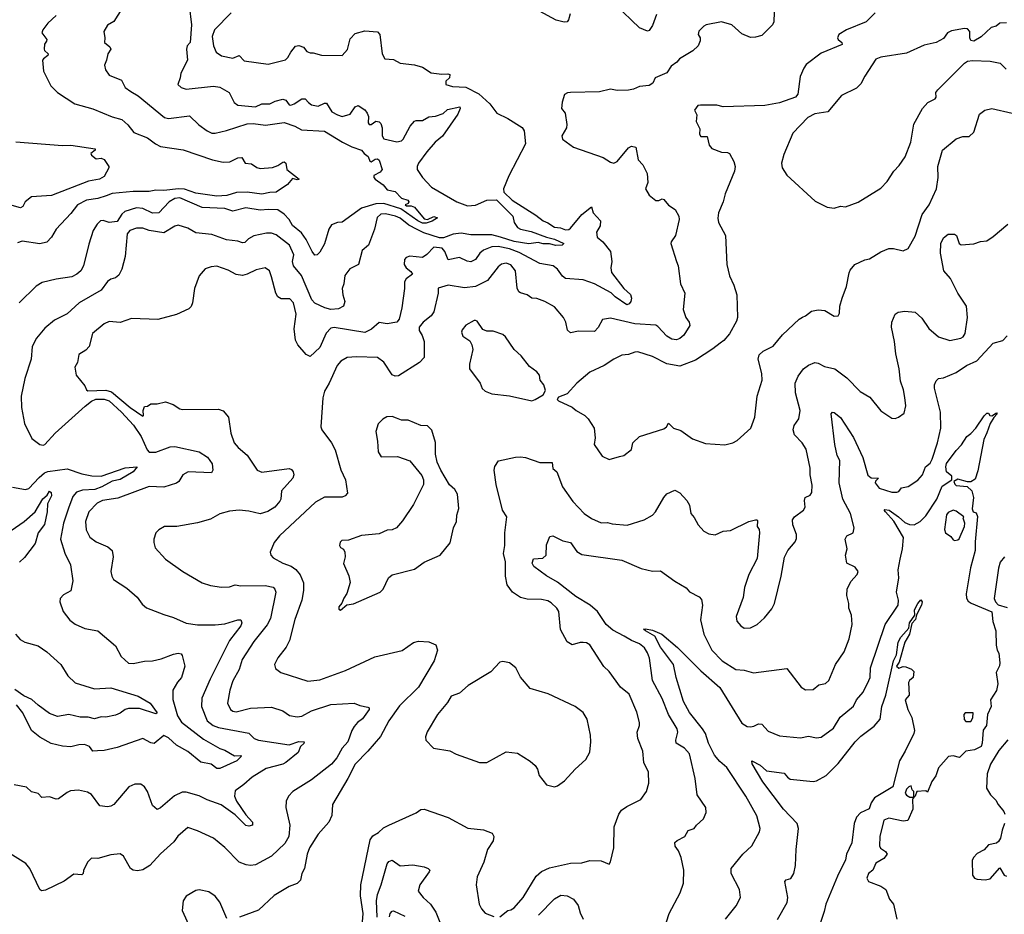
# Model space of a CAD drawing. Extents: x 1246230 to 1426786, y 660032 to 763141.
# Tile 324 of 566: x 1332519 to 1338644, y 710261 to 715828. Entities that reach past the tile are written whole.
import ezdxf

# ---------------------------------------------------------------- set-up
doc = ezdxf.new("R2010")
doc.units = 0

msp = doc.modelspace()

# ---------------------------------------------------------------- linework, layer by layer
at = {"layer": '0CON10XD'}
for points in [[(1333572.2, 715915), (1333588.4, 715795), (1333578.8, 715685), (1333560, 715665), (1333557.5, 715645), (1333563.6, 715576.4), (1333521.2, 715495), (1333517.5, 715465), (1333502.5, 715425), (1333522.5, 715405), (1333555, 715396.2), (1333725, 715414.6), (1333765, 715408.5), (1333822, 715375), (1333852.4, 715312.4), (1333875.5, 715295.5), (1333985, 715285.9), (1334025, 715303.5), (1334075, 715304.5), (1334108.7, 715321.3), (1334155, 715333.4), (1334175, 715327.5), (1334195, 715298.6), (1334205, 715295.7), (1334227, 715303), (1334275, 715335.6), (1334295, 715334.2), (1334315, 715312.5), (1334335, 715298.2), (1334375, 715289.1), (1334415, 715307.8), (1334428.1, 715308.1), (1334460, 715255), (1334494.9, 715234.9), (1334525, 715226.1), (1334575, 715238.7), (1334605, 715285.6), (1334625, 715294.2), (1334665, 715267.5), (1334680, 715245), (1334688.1, 715225), (1334687.1, 715185), (1334692, 715175), (1334705, 715174.4), (1334735, 715195.7), (1334755, 715191.9), (1334765, 715181.9), (1334774.2, 715155), (1334774.4, 715105), (1334785, 715085.6), (1334865, 715066.6), (1334895, 715074), (1334905, 715084.7), (1334947, 715165), (1334975, 715195.5), (1334985, 715200.5), (1335025, 715199.4), (1335065, 715222.1), (1335105, 715226.5), (1335154, 715244), (1335181.1, 715268.9), (1335255.8, 715285.8), (1335259.6, 715275), (1335245, 715238.8), (1335148.1, 715101.9), (1335104.1, 715065.9), (1335052.3, 715005), (1335000.4, 714935), (1334991.6, 714915), (1334991.2, 714895), (1335025.3, 714845), (1335080.3, 714785), (1335238.5, 714695), (1335305, 714668.9), (1335355, 714673.2), (1335425, 714704.4), (1335485, 714707.1), (1335586.7, 714605), (1335594, 714565), (1335615.8, 714535), (1335635, 714523.3), (1335700, 714510), (1335795, 714473.4), (1335845, 714461.6), (1335902.9, 714435), (1335893.3, 714425), (1335855, 714422.6), (1335815, 714433.8), (1335775, 714432.7), (1335745, 714441.9), (1335685, 714433), (1335595, 714447.7), (1335508.9, 714475), (1335455, 714488.1), (1335325, 714488.5), (1335265, 714498.9), (1335215, 714492.1), (1335155, 714470.8), (1335130.7, 714470.7), (1335032, 714502), (1334991.3, 714521.3), (1334939.5, 714549.5), (1334885, 714593.3), (1334857.5, 714605), (1334795, 714619.7), (1334765, 714618.1), (1334742.9, 714597.1), (1334726.9, 714525), (1334689.6, 714425), (1334648.8, 714391.2), (1334626.9, 714305), (1334572.1, 714277.9), (1334540.8, 714235), (1334535.7, 714185), (1334524.4, 714155), (1334528.5, 714115), (1334541.4, 714075), (1334534.2, 714045.8), (1334502.3, 714027.7), (1334455, 714024.6), (1334418, 714035), (1334355, 714064.4), (1334337.1, 714085), (1334271, 714235), (1334222.5, 714295), (1334217, 714323), (1334223.9, 714365), (1334196.9, 714425), (1334115, 714488.1), (1334085, 714500), (1334055, 714499.5), (1333975, 714482.5), (1333942, 714465), (1333919.2, 714440.8), (1333905, 714438.1), (1333875, 714449.1), (1333805, 714457.5), (1333715, 714491.8), (1333615, 714502.1), (1333565, 714530.5), (1333505, 714550), (1333485, 714543.8), (1333415, 714501), (1333325, 714516.2), (1333285, 714530), (1333245, 714530.8), (1333204.7, 714515.3), (1333187.1, 714495), (1333175.7, 714355), (1333154.5, 714275.5), (1333135, 714238), (1333115, 714221.2), (1333085, 714214), (1333065, 714199.4), (1333025, 714144.6), (1332888.6, 714065), (1332813.6, 713996.4), (1332735, 713957.1), (1332675, 713907.1), (1332624.3, 713845), (1332597.5, 713795), (1332589.4, 713715), (1332550.8, 713595), (1332528.6, 713485), (1332530.8, 713415), (1332549.2, 713315), (1332595, 713222.5), (1332644.4, 713184.4), (1332665, 713180), (1332675, 713184.3), (1332740.4, 713255), (1332927, 713423), (1332965, 713454.8), (1332993.5, 713466.5), (1333045, 713467.3), (1333075, 713456.1), (1333152.8, 713385), (1333226.4, 713305), (1333273.7, 713235), (1333311.2, 713151.2), (1333325, 713137.2), (1333365, 713135.8), (1333455, 713169.5), (1333485, 713171.5), (1333635, 713139.4), (1333687.5, 713105), (1333716.1, 713063.9), (1333721.2, 713025), (1333711.7, 713008.3), (1333567.5, 713015), (1333534.5, 712995.5), (1333509.2, 712955), (1333495, 712944.4), (1333415, 712918.1), (1333325, 712923.1), (1333130.2, 712849.8), (1333035, 712836.4), (1333001, 712819), (1332949.1, 712765), (1332928.7, 712705), (1332932.4, 712652.4), (1332955, 712606.9), (1332995, 712578.8), (1333067.9, 712547.9), (1333093.9, 712523.9), (1333101.5, 712485), (1333086.7, 712395), (1333091.9, 712365), (1333103.6, 712343.6), (1333185, 712290), (1333248.8, 712235), (1333281.7, 712191.7), (1333308.8, 712168.8), (1333415.6, 712125.6), (1333475, 712108.5), (1333555, 712072.5), (1333625, 712061.5), (1333735, 712062.7), (1333795, 712068.5), (1333875, 712092.5), (1333895, 712093.3), (1333900.8, 712075), (1333894.3, 712055), (1333825, 711965.5), (1333703.8, 711725), (1333651.5, 711605), (1333650.9, 711555), (1333686.2, 711465), (1333723.1, 711435), (1333755, 711423.4), (1333945, 711387.5), (1333978, 711355), (1334003.7, 711343.7), (1334195, 711315.5), (1334255, 711336.9), (1334288, 711335), (1334286.9, 711323.1), (1334265.6, 711305), (1334251.7, 711268.3), (1334174, 711205), (1334155, 711194.5), (1334052.3, 711167.7), (1333965.3, 711114.7), (1333912.3, 711067.7), (1333860, 711030), (1333855.4, 710995), (1333867.9, 710965), (1333925, 710879.2), (1333966.2, 710835), (1333966.7, 710815), (1333945, 710808.8), (1333925, 710814), (1333859.4, 710879.4), (1333771.4, 710941.4), (1333685, 710972.7), (1333635, 710997.7), (1333555, 711020.4), (1333529.6, 711020.4), (1333482.1, 710997.9), (1333395, 710923.8), (1333375, 710913.3), (1333345, 710938.8), (1333313.3, 711025), (1333295, 711054.2), (1333271.7, 711071.7), (1333235, 711071.4), (1333198, 711055), (1333103.8, 710945), (1333085, 710932.9), (1333065, 710929.4), (1333016.7, 710936.7), (1332965.5, 711005.5), (1332940.3, 711020.3), (1332885, 711034), (1332835, 711030), (1332815, 711018.8), (1332761.2, 710978.8), (1332745, 710978), (1332705, 710992.5), (1332656.7, 710986.7), (1332635, 711012), (1332592.5, 711022.5), (1332561.7, 711051.7), (1332485, 711067.5)], [(1335943.8, 715865), (1335933.8, 715826.2), (1335925, 715814.4), (1335905, 715812.7), (1335856.7, 715825), (1335675, 715921.2)], [(1336480.8, 715859.2), (1336455, 715790.6), (1336435, 715760), (1336425, 715757.1), (1336375, 715777.5), (1336222.2, 715922.2)], [(1332745.6, 715854.4), (1332693.4, 715806.6), (1332662.7, 715765), (1332656.5, 715745), (1332687.5, 715705), (1332686.8, 715693.2), (1332674, 715675), (1332672, 715645), (1332674.2, 715635), (1332695.7, 715614.3), (1332695, 715604), (1332666.7, 715585), (1332661.2, 715575), (1332667.7, 715507.7), (1332712, 715415), (1332755, 715374), (1332862.5, 715305), (1332975, 715272.9), (1333095, 715222.2), (1333155, 715206.9), (1333192.4, 715172.4), (1333228.1, 715125), (1333315, 715093.1), (1333364.3, 715054.3), (1333395, 715038.2), (1333535, 715017.5), (1333717.5, 714955), (1333785, 714940), (1333826.4, 714943.6), (1333875, 714968.8), (1333900.7, 714970.7), (1333922.5, 714935), (1333961.4, 714931.4), (1333995, 714907.5), (1334015, 714900.6), (1334091.2, 714908.8), (1334125, 714920), (1334155, 714941.4), (1334165, 714942.9), (1334175, 714935.7), (1334180, 714895), (1334257.5, 714835), (1334245, 714830.8), (1334215, 714840), (1334185, 714802.5), (1334115, 714754.4), (1334075, 714753.3), (1334025, 714741.8), (1333935, 714755.4), (1333866.9, 714753.1), (1333806.8, 714733.2), (1333745, 714729.3), (1333615, 714749), (1333545, 714772.9), (1333506.1, 714776.1), (1333415, 714763.8), (1333365, 714765.8), (1333325, 714758.6), (1333225, 714758.3), (1333095, 714747.1), (1333057.7, 714732.3), (1333005, 714715.9), (1332935, 714703.8), (1332878.6, 714675), (1332838.1, 714621.9), (1332745.8, 714525), (1332716.6, 714473.4), (1332687, 714443), (1332645, 714432.9), (1332535, 714448.9), (1332505, 714438.6)], [(1333153.8, 715895), (1333105, 715816), (1333065, 715793.3), (1333042.5, 715755), (1333048.8, 715715), (1333046.2, 715685), (1333079.6, 715659.6), (1333086.9, 715645), (1333068, 715615), (1333060, 715575), (1333045.7, 715545), (1333052.5, 715515), (1333075, 715482), (1333152, 715452), (1333175, 715405.5), (1333209.5, 715380.5), (1333255, 715353.3), (1333419.7, 715219.7), (1333445, 715213.1), (1333575, 715228.9), (1333632.6, 715172.6), (1333685, 715135.4), (1333715, 715122.4), (1333735, 715121.6), (1333805, 715138.9), (1333935, 715180), (1333971.5, 715181.5), (1334048.5, 715171.5), (1334165, 715187.5), (1334230.8, 715165), (1334271.9, 715141.9), (1334415, 715133.8), (1334526.2, 715065), (1334585, 715035.5), (1334645.4, 715015.4), (1334661.2, 714995), (1334687, 714977), (1334696.7, 714946.7), (1334705, 714942.5), (1334730.7, 714960.7), (1334745, 714962.5), (1334755, 714953.8), (1334773.3, 714895), (1334760.8, 714879.2), (1334722.7, 714857.3), (1334721.2, 714845), (1334730, 714835), (1334779.1, 714799.1), (1334805, 714768.6), (1334855, 714758.1), (1334895, 714716.2), (1334933.3, 714705), (1334940, 714695), (1334936.1, 714683.9), (1334916.7, 714675), (1334925, 714668.8), (1334955, 714669.2), (1334975, 714660.6), (1335035, 714587.8), (1335055, 714583.3), (1335095, 714603.3), (1335118, 714595), (1335085, 714573.1), (1335048.3, 714561.7), (1335025, 714561.4), (1334996.1, 714575), (1334890.6, 714650.6), (1334785, 714684.8), (1334735, 714681.9), (1334645.3, 714654.7), (1334525, 714566.7), (1334495, 714564.6), (1334459.5, 714550.5), (1334442.9, 714525), (1334415, 714432), (1334385, 714381.2), (1334370, 714365), (1334355, 714362.9), (1334338.5, 714385), (1334300.2, 714460.2), (1334271.8, 714501.8), (1334215, 714547.1), (1334196.1, 714585), (1334165, 714617.7), (1334125, 714643.9), (1334067, 714647), (1334015, 714642), (1333925, 714656.9), (1333845, 714636.7), (1333795, 714653.5), (1333655, 714659.8), (1333515, 714719), (1333484.3, 714715), (1333449.5, 714695), (1333385, 714625.6), (1333345, 714624.6), (1333285, 714652), (1333245, 714655.9), (1333173.6, 714635), (1333155, 714617.7), (1333125, 714570.9), (1333075, 714565.7), (1333038.1, 714578.1), (1333021.2, 714575), (1333000, 714555), (1332975.8, 714515), (1332948.9, 714431.1), (1332915.6, 714295), (1332898.6, 714265), (1332875, 714243.1), (1332842.8, 714227.2), (1332745, 714213.3), (1332658.5, 714191.5), (1332620.9, 714169.1), (1332516.7, 714065)], [(1333835, 715870), (1333730, 715765), (1333717.3, 715722.7), (1333725.6, 715665), (1333740.8, 715625), (1333775, 715602.9), (1333845, 715588.7), (1333885, 715604.5), (1333915, 715571.7), (1334065, 715550.3), (1334173, 715577), (1334187.9, 715592.1), (1334205, 715625.6), (1334235, 715663.1), (1334255, 715667.3), (1334285, 715656.5), (1334305, 715630), (1334325, 715621.2), (1334345, 715621.2), (1334396.4, 715606.4), (1334525, 715604), (1334557.9, 715642.1), (1334575, 715707.5), (1334605, 715742), (1334665, 715758.9), (1334745, 715751.4), (1334759.2, 715735), (1334774.1, 715614.1), (1334790, 715585), (1334845, 715580), (1334885, 715557.5), (1334975, 715546.7), (1335025, 715532.5), (1335077.9, 715497.9), (1335145, 715488.1), (1335181.7, 715491.7), (1335195, 715486.2), (1335192.5, 715465), (1335170, 715445), (1335170, 715425), (1335211.7, 715411.7), (1335295, 715406.7), (1335375.8, 715365.8), (1335444, 715305), (1335486.7, 715245), (1335555, 715212), (1335645, 715156.7), (1335656.6, 715136.6), (1335664.4, 715055), (1335561.6, 714855), (1335528.3, 714775), (1335530.7, 714755), (1335582.2, 714705), (1335730.3, 714610.3), (1335774.3, 714575), (1335805, 714563.3), (1335845, 714535.6), (1335882, 714532), (1335915, 714520.2), (1335935, 714522.5), (1335945, 714530), (1336015, 714615.8), (1336075, 714663.3), (1336085.4, 714625), (1336131.4, 714575), (1336128.8, 714545), (1336106.7, 714505), (1336111.2, 714475), (1336145.7, 714445.7), (1336193.1, 714385), (1336202.7, 714322.7), (1336195.6, 714284.4), (1336200, 714255), (1336276.9, 714155), (1336317.7, 714117.7), (1336324.6, 714095), (1336320, 714075), (1336310, 714060), (1336295, 714054.3), (1336222.9, 714102.9), (1336198.5, 714128.5), (1336095, 714184.6), (1336025, 714208.8), (1335915, 714217.5), (1335895, 714231.9), (1335864.4, 714275), (1335836.9, 714296.9), (1335755, 714309.6), (1335625, 714378.8), (1335565, 714401), (1335495, 714416), (1335455, 714414.2), (1335405, 714392.8), (1335380.4, 714375), (1335355, 714334.5), (1335325, 714321.5), (1335303.3, 714325), (1335255, 714347.8), (1335185, 714332.5), (1335162.5, 714385), (1335147.1, 714405), (1335095, 714411.3), (1335052.6, 714367.4), (1335025, 714348.8), (1334945, 714355.5), (1334922, 714348), (1334913.1, 714335), (1334911.1, 714305), (1334923, 714283)], [(1337839.4, 715870.6), (1337783.3, 715815), (1337661.4, 715765), (1337613.3, 715735), (1337606.7, 715715), (1337610, 715705), (1337633.3, 715685), (1337635, 715674.2), (1337505, 715620), (1337412, 715548), (1337395.6, 715525), (1337374.6, 715475), (1337359.1, 715365), (1337345.3, 715345), (1337245, 715309.2), (1337155, 715293.8), (1336894.6, 715284.6), (1336855, 715295.6), (1336753.4, 715296.6), (1336737, 715293), (1336717.5, 715265), (1336730, 715235), (1336727.5, 715195), (1336749.3, 715149.3), (1336748, 715115), (1336755, 715100), (1336795, 715100), (1336806.8, 715046.8), (1336825, 715026.2), (1336885, 715004), (1336922, 715002), (1336934.2, 714994.2), (1336960.8, 714945), (1336968.6, 714915), (1336965.5, 714885), (1336907.4, 714745), (1336895.3, 714695), (1336866.4, 714625), (1336862.5, 714592.5), (1336866.5, 714565), (1336909.2, 714485), (1336916.9, 714305), (1336934.2, 714234.2), (1336960.8, 714175), (1336979.2, 714115), (1336984.2, 713975), (1336977.9, 713952.1), (1336935, 713873.3), (1336898.9, 713831.1), (1336875.6, 713814.4), (1336831.5, 713778.5), (1336721.8, 713708.2), (1336625, 713671.5), (1336545, 713686.7), (1336455, 713731.9), (1336365, 713760), (1336345, 713759.2), (1336306.6, 713743.4), (1336265, 713740), (1336214.5, 713715.5), (1336155, 713675.8), (1336066.2, 713635), (1335985, 713566.2), (1335925, 713500), (1335870.7, 713479.3), (1335862.5, 713465), (1335870, 713455), (1335955, 713416.7), (1335980, 713395), (1336035, 713363.8), (1336055, 713343.3), (1336092, 713285), (1336097.8, 713225), (1336091.9, 713185), (1336141.7, 713111.7), (1336185, 713091.2), (1336250.8, 713109.2), (1336277.5, 713115), (1336325, 713153.3), (1336333.3, 713195), (1336375, 713234), (1336525, 713280.8), (1336542, 713295), (1336555, 713317.5), (1336585, 713286.2), (1336631.2, 713271.2), (1336705, 713218.8), (1336785, 713190), (1336905, 713182), (1336955, 713194), (1336981.7, 713208.3), (1337066, 713285), (1337092, 713355), (1337105.5, 713485), (1337137.7, 713585), (1337135.9, 713625.9), (1337112.5, 713715), (1337118, 713742), (1337144.2, 713765.8), (1337205, 713796.9), (1337263.7, 713866.3), (1337367.5, 713965), (1337387.5, 713977.5), (1337407.5, 713985), (1337445, 714013.8), (1337485, 714021.2), (1337527.3, 714017.3), (1337585, 713983.3), (1337610, 713985), (1337619.3, 714000.7), (1337621.2, 714045), (1337634.2, 714095), (1337662.3, 714167.7), (1337677.9, 714252.1), (1337685, 714270), (1337713.8, 714305), (1337775, 714333.8), (1337805, 714338.8), (1337875, 714383.3), (1337925, 714403.3), (1337953.6, 714403.6), (1338015, 714388.8), (1338045.9, 714404.1), (1338089.7, 714480.3), (1338133.1, 714615), (1338175.7, 714675), (1338220.9, 714775), (1338231.5, 714845), (1338230.9, 714915), (1338259.5, 715015), (1338343.7, 715086.3), (1338385, 715101.1), (1338425, 715101), (1338455, 715128.2), (1338489.6, 715240.4), (1338521.8, 715265), (1338565, 715274.1), (1338692.5, 715245)], [(1337212, 715875), (1337209.2, 715815), (1337201.4, 715795), (1337135, 715730), (1337095, 715718.2), (1337065, 715717.5), (1337010.2, 715740.2), (1336948, 715795), (1336885, 715813.5), (1336790, 715795), (1336775, 715787.5), (1336744.2, 715755.8), (1336740, 715735), (1336752.5, 715715), (1336752.5, 715695), (1336740, 715665), (1336705.7, 715634.3), (1336622.5, 715585), (1336606.4, 715563.6), (1336570.7, 715539.3), (1336545, 715496.7), (1336472.5, 715465), (1336458.3, 715431.7), (1336435, 715417.5), (1336375, 715412.5), (1336337.5, 715395), (1336305, 715389.1), (1336235, 715386), (1336195, 715394.4), (1336125, 715378.5), (1335944.7, 715375.3), (1335926.9, 715373.1), (1335908.3, 715361.7), (1335892.5, 715315), (1335890, 715275), (1335912, 715245), (1335921.9, 715175), (1335919.4, 715155), (1335891.2, 715105), (1335894.7, 715085), (1335964, 715034), (1336149.1, 714969.1), (1336195, 714940), (1336215, 714934.1), (1336235, 714946.2), (1336305, 715030.5), (1336325, 715040.8), (1336352.5, 715035), (1336366.2, 714955), (1336395, 714923.8), (1336421.5, 714871.5), (1336425.6, 714815), (1336412, 714775), (1336435, 714736.7), (1336475, 714702.9), (1336495, 714702.5), (1336515, 714712), (1336525, 714708), (1336553.8, 714673.8), (1336595.9, 714645.9), (1336620, 714605), (1336621.4, 714585), (1336597.5, 714485), (1336570.8, 714445), (1336570, 714435), (1336603.6, 714323.6)], [(1338657.7, 715807.7), (1338615, 715805.8), (1338593.6, 715786.4), (1338561.2, 715778.8), (1338499.1, 715720.9), (1338455, 715693.8), (1338435, 715697.5), (1338429.2, 715715), (1338429.4, 715755), (1338415, 715770.5), (1338395, 715773.6), (1338315, 715757.7), (1338290, 715745), (1338265, 715710), (1338220, 715685), (1338145, 715670), (1338035, 715620), (1337875, 715594.2), (1337845, 715582.5), (1337775, 715476.7), (1337751.5, 715428.5), (1337725, 715401.5), (1337630, 715355), (1337546.7, 715255), (1337465, 715242.2), (1337421.8, 715218.2), (1337328.7, 715121.3), (1337271.7, 714988.3), (1337258.5, 714935), (1337261.5, 714905), (1337291, 714861), (1337468, 714698), (1337540.7, 714660.7), (1337585, 714654.2)], [(1337585, 714654.2), (1337625, 714667.5), (1337655, 714663.8), (1337735, 714691.2), (1337875, 714780), (1337915, 714820), (1337955.9, 714884.1), (1337990.5, 714919.5), (1338026.8, 714973.2), (1338063.1, 715065), (1338081.7, 715178.3), (1338134.6, 715275.4), (1338168.1, 715311.9), (1338214.2, 715335.8), (1338220, 715345), (1338217.5, 715375), (1338229.1, 715390.9), (1338395, 715556.9), (1338415, 715568.9), (1338445, 715574.5), (1338555, 715569.2), (1338617.2, 715557.2), (1338655, 715520)], [(1332495, 715066.9), (1332784.7, 715044.7), (1332836.9, 715046.9), (1332987.5, 715025), (1332987.5, 715015), (1332962.5, 714995), (1332966.7, 714985), (1332995, 714962.5), (1333025, 714965.7), (1333045, 714958.6), (1333073.8, 714915), (1333074, 714905), (1333045, 714851.1), (1333015.2, 714834.8), (1332947.7, 714822.3), (1332716.5, 714733.5), (1332592.5, 714725), (1332553.3, 714695), (1332538.8, 714665), (1332525, 714656.2), (1332420, 714685)], [(1335505, 710244.3), (1335555, 710284), (1335575, 710288), (1335595, 710300.8), (1335650.6, 710365), (1335731.2, 710498.8), (1335765, 710526.9), (1335815, 710549.5), (1335945, 710579.2), (1336015, 710581.4), (1336065, 710596.2), (1336135, 710593.3), (1336185, 710572.5), (1336195, 710587.5), (1336215.5, 710675.5), (1336215.8, 710805), (1336245.8, 710885), (1336262, 710908), (1336295, 710930.8), (1336383.3, 710975), (1336418, 711025), (1336432.7, 711077.3), (1336430.8, 711145), (1336402.2, 711205), (1336394.5, 711275), (1336363.9, 711355), (1336360, 711395), (1336374.3, 711435), (1336374.3, 711454.3), (1336358.7, 711518.7), (1336310.6, 711630.6), (1336257.1, 711675), (1336185, 711771.2), (1336153, 711803), (1336065, 711937.5), (1336045, 711950), (1336025, 711953.1), (1336005, 711952.9), (1335955, 711937.5), (1335925, 711956.2), (1335882.2, 712032.2), (1335871.9, 712145), (1335860.6, 712165), (1335825, 712200), (1335805, 712211.2), (1335765, 712220), (1335675, 712222.5), (1335635, 712231.5), (1335584.7, 712264.7), (1335551.5, 712311.5), (1335540, 712365), (1335540.4, 712455), (1335528.2, 712505), (1335537.7, 712555), (1335537.1, 712635), (1335550, 712735), (1335522.5, 712775), (1335483.8, 712935), (1335471.4, 713025), (1335475, 713047.5), (1335497.7, 713082.3), (1335602.5, 713105), (1335635, 713108.1), (1335665, 713103.1), (1335755, 713072.2), (1335831.2, 713071.2), (1335835.8, 713035.8), (1335860.8, 713015), (1335895, 712921.2), (1335958.7, 712828.7), (1336030, 712755), (1336075, 712724.5), (1336135, 712696), (1336175, 712698.5), (1336205, 712690.4), (1336297, 712683), (1336402.5, 712715), (1336455, 712743.8), (1336474, 712765), (1336525, 712853.8), (1336545, 712878), (1336595, 712899.2), (1336625, 712884.2), (1336669.2, 712835), (1336685, 712807.5), (1336694, 712755), (1336715, 712730), (1336739.2, 712685), (1336774.2, 712644.2), (1336805, 712628.8), (1336845, 712622), (1336895.8, 712644.2), (1336939.5, 712649.5), (1337055, 712705.6), (1337096.1, 712716.1), (1337106, 712716), (1337109.3, 712709.3), (1337106.7, 712675), (1337118.8, 712655), (1337121.2, 712635), (1337106, 712475), (1337054.4, 712375), (1337026.9, 712295), (1337018.2, 712231.8), (1336976, 712115), (1336978.8, 712085), (1337003.8, 712055), (1337025, 712042), (1337065, 712042.5), (1337106.8, 712063.2), (1337151.2, 712105), (1337197.3, 712162.7), (1337213.8, 712195), (1337255.5, 712364.5), (1337276.8, 712483.2), (1337297.5, 712525), (1337342.2, 712577.8), (1337350.2, 712599.8), (1337350.4, 712625), (1337329.1, 712685), (1337326.7, 712715), (1337338.5, 712735), (1337394.8, 712775.2), (1337405, 712794), (1337400.4, 712835), (1337404.3, 712855), (1337435, 712868), (1337447.1, 712885), (1337449.1, 712930.9), (1337436.2, 712995), (1337435, 713037.5), (1337410.8, 713155), (1337385.3, 713195.3), (1337338.9, 713245), (1337330.6, 713275), (1337337.3, 713302.7), (1337365.5, 713344.5), (1337374.4, 713395.6), (1337345.3, 713505.3), (1337342.3, 713565), (1337361.5, 713608.5), (1337395, 713654.4), (1337425, 713677.8), (1337465, 713693.5), (1337485, 713690.5), (1337525, 713670), (1337589.2, 713655), (1337665, 713598.5), (1337747.5, 713515), (1337807.8, 713477.8), (1337875, 713394.2), (1337945, 713348.8), (1337965, 713346.7), (1337985.9, 713354.1), (1338020.7, 713379.3), (1338031.2, 713425), (1338024, 713476), (1338015.7, 713525), (1337997.6, 713577.6), (1337989.6, 713655), (1337967.9, 713747.9), (1337960.8, 713825), (1337942.2, 713915), (1337943.3, 713945), (1337965, 713996.2), (1337983, 714007), (1338025, 714014.4), (1338088.1, 714008.1), (1338130.3, 713970.3), (1338175, 713906), (1338235, 713854.2), (1338305, 713831.4), (1338373.8, 713845), (1338388.1, 713855), (1338399.5, 713875), (1338414.4, 713975), (1338408.2, 714045), (1338354.5, 714125), (1338308.1, 714218.1), (1338267.8, 714265), (1338247.6, 714375), (1338248.9, 714435), (1338265, 714470.8), (1338295, 714493.8), (1338333.8, 714493.8), (1338346.7, 714485), (1338362.5, 714435), (1338375, 714427.5), (1338455, 714432.5), (1338495, 714447.5), (1338535, 714452.5), (1338575, 714477.5), (1338665, 714556.2)], [(1336603.6, 714323.6), (1336615.6, 714295), (1336630, 714185), (1336655.6, 714125), (1336645.6, 714025), (1336661.9, 713975), (1336682.5, 713945), (1336687.8, 713925), (1336650, 713865), (1336625, 713843.5), (1336605, 713835.5), (1336575, 713839.5), (1336545, 713857.5), (1336489, 713919), (1336475, 713926.7), (1336344.8, 713934.8), (1336195, 713969.4), (1336145, 713962), (1336118.1, 713911.9), (1336095, 713887.5), (1335995, 713888.8), (1335945, 713879.4), (1335925.8, 713895), (1335915.7, 713945.7), (1335902.5, 713975), (1335845, 714040), (1335785, 714074.4), (1335735, 714092.2), (1335705, 714095.6), (1335675, 714115.6), (1335635, 714128), (1335623.8, 714135), (1335613.9, 714156.1), (1335602.3, 714265), (1335575, 714301.8), (1335545, 714313.6), (1335515, 714306.4), (1335495, 714290.5), (1335428.6, 714205), (1335355, 714167.1), (1335285, 714159.6), (1335185, 714175.5), (1335122.1, 714157.9), (1335122.9, 714125), (1335095, 714008.8), (1335078.6, 713985), (1335029.2, 713945), (1335004.5, 713915), (1335004, 713894), (1335022.7, 713862.7), (1335034.4, 713825), (1335034.2, 713725), (1335005.8, 713695), (1334875, 713610.6), (1334855, 713608.6), (1334835, 713617.5), (1334785, 713695.8), (1334745, 713725.6), (1334615, 713730.4), (1334555, 713725.5), (1334516.3, 713703.7), (1334493.5, 713675), (1334444.5, 713565), (1334415.8, 713515.8), (1334403.8, 713475), (1334391.2, 713295), (1334398.8, 713275), (1334459.4, 713195), (1334480.5, 713150.5), (1334516.6, 713026.6), (1334545.6, 712965), (1334558, 712882), (1334544, 712865), (1334525, 712857.5), (1334415, 712857.1), (1334359.4, 712825), (1334136, 712615), (1334102.5, 712575), (1334078, 712515), (1334081.2, 712495), (1334095, 712480), (1334156.2, 712445), (1334207.5, 712427.5), (1334237.4, 712407.4), (1334263.3, 712373.3), (1334283.8, 712323.8), (1334285.4, 712275.4), (1334273.6, 712215), (1334231.1, 712095), (1334197.8, 711965), (1334177.5, 711922.5), (1334125, 711856.7), (1334104.2, 711815), (1334110.9, 711790.9), (1334143.3, 711765), (1334311.3, 711711.3), (1334385, 711718.9), (1334545, 711778.1), (1334727.7, 711862.3), (1334897.7, 711902.3), (1334968.7, 711951.3), (1334998.9, 711961.1), (1335065, 711955.8), (1335106.8, 711936.8), (1335118.1, 711905), (1335098.1, 711838.1), (1334999.6, 711675), (1334882.2, 711557.8), (1334814.5, 711465), (1334762.6, 711367.4), (1334685.6, 711275), (1334606.2, 711195), (1334560.8, 711105), (1334465.8, 710945), (1334460, 710875), (1334441.2, 710835), (1334375, 710758.8), (1334321.9, 710675), (1334307.1, 710635), (1334291.4, 710545), (1334274.2, 710515), (1334265, 710473.8), (1334245, 710452.7), (1334195, 710432.9), (1334102, 710378), (1334005, 710287.1), (1333886.4, 710243.6)], [(1334923, 714283), (1334951.7, 714261.7), (1334963.3, 714245), (1334924, 714216), (1334912.8, 714197.2), (1334913.3, 714155), (1334896.8, 714035), (1334879.3, 713965), (1334865.3, 713944.7), (1334805, 713934.5), (1334755, 713942.5), (1334708.1, 713901.9), (1334665, 713882.1), (1334475, 713912.2), (1334455, 713908), (1334425, 713876.9), (1334385, 713787.5), (1334325, 713730.8), (1334300.8, 713745), (1334248.8, 713805), (1334235, 713832.5), (1334227.1, 713905), (1334239.2, 713995), (1334222.2, 714065), (1334199.7, 714089.7), (1334145, 714091.1), (1334123.8, 714103.8), (1334111.5, 714125), (1334085, 714227.5), (1334072, 714265), (1334045, 714282.5), (1333989.7, 714270.3), (1333935, 714243.1), (1333905, 714235.7), (1333865, 714242.9), (1333815, 714270), (1333745.8, 714294.2), (1333709.3, 714290.7), (1333672.8, 714277.2), (1333635.8, 714234.2), (1333605.8, 714155), (1333594, 714065), (1333585, 714042.5), (1333570.7, 714029.3), (1333495, 713992.5), (1333378.3, 713961.7), (1333215, 713967.5), (1333145, 713944.2), (1333075, 713950), (1333045, 713936), (1332972.9, 713875), (1332951.4, 713795), (1332929.6, 713770.4), (1332886.7, 713745), (1332879.6, 713695), (1332861.9, 713665), (1332870.8, 713615), (1332925, 713550), (1332933.9, 713523.9), (1332942.5, 713517.5), (1333055, 713522.2), (1333091, 713511), (1333207.1, 713415), (1333285, 713360), (1333290, 713365), (1333287.5, 713395), (1333295, 713420), (1333315, 713422.5), (1333335, 713437.5), (1333375, 713436.7), (1333425, 713448.8), (1333473.9, 713433.9), (1333515, 713406.7), (1333532.3, 713402.3), (1333755, 713403.1), (1333785, 713394.2), (1333818.1, 713355), (1333831.4, 713255), (1333852.5, 713195), (1333878.8, 713165), (1333935, 713118.8), (1333996.7, 713025), (1334025, 713012), (1334195, 713034), (1334208.8, 713028.8), (1334220, 713015), (1334223.8, 712995), (1334218, 712975), (1334146.9, 712895), (1334144.4, 712845), (1334138.1, 712831.9), (1334105.6, 712795), (1334063.2, 712766.8), (1334015, 712751.8), (1333945, 712769.6), (1333885, 712774.6), (1333825, 712769.5), (1333765, 712752), (1333705, 712720), (1333625, 712696), (1333495.7, 712674.3), (1333420, 712675), (1333385, 712653.3), (1333366.4, 712633.6), (1333353.9, 712596.1), (1333353.8, 712575), (1333361.7, 712541.7), (1333425, 712470), (1333534, 712395), (1333655, 712323.1), (1333705, 712307.1), (1333775, 712295.8), (1333825, 712298.8), (1333859.4, 712310.6), (1333895, 712304.5), (1334045, 712307.6), (1334095.8, 712295.8), (1334107.1, 712285), (1334112.5, 712265), (1334078.9, 712101.1), (1334058.3, 712061.7), (1333975, 711958.6), (1333903.1, 711846.9), (1333884.6, 711785), (1333845.3, 711714.7), (1333825.4, 711655), (1333812.1, 711575), (1333829.5, 711535), (1333845, 711524.6), (1333865, 711521.5), (1333955, 711542.9), (1334085, 711550), (1334155, 711527.8), (1334197.8, 711497.8), (1334245, 711489.1), (1334275, 711494.6), (1334335, 711526.2), (1334455, 711566), (1334600, 711575), (1334635, 711560), (1334685, 711550), (1334692.5, 711545), (1334693.3, 711535), (1334652.2, 711477.8), (1334620, 711455), (1334600.5, 711430.5), (1334584.7, 711405), (1334560.7, 711335), (1334524, 711295), (1334491.3, 711235), (1334458.8, 711195), (1334335, 711098.1), (1334218, 711025), (1334190.8, 710995), (1334177.1, 710965), (1334174.4, 710925.6), (1334200, 710815), (1334194.1, 710745), (1334168.8, 710701.2), (1334085, 710623.1), (1333985, 710569.1), (1333955, 710563.6), (1333927.8, 710567.8), (1333885, 710585.5), (1333795, 710677.1), (1333725, 710733.8), (1333625, 710780.8), (1333565, 710802), (1333503.3, 710746.7), (1333477.6, 710712.4), (1333395, 710637.8), (1333328, 710565), (1333285, 710538.6), (1333252.4, 710532.4), (1333225.8, 710535.8), (1333208.8, 710545), (1333165, 710622.5), (1333145, 710636.2), (1333085, 710632), (1333005, 710608), (1332965, 710611.2), (1332941.2, 710585), (1332916.1, 710533.9), (1332913.8, 710515), (1332905, 710506.2), (1332855, 710511.2), (1332795, 710468), (1332678.7, 710411.3), (1332655, 710406.2), (1332644, 710415), (1332582, 710545), (1332556.8, 710576.8), (1332345, 710708.6)], [(1335705, 713456.2), (1335725, 713464), (1335775, 713492.5), (1335789.3, 713520.7), (1335780, 713555), (1335757.5, 713585), (1335752.5, 713615), (1335735, 713636.7), (1335690.3, 713670.3), (1335638, 713735), (1335594.4, 713774.4), (1335541.2, 713855), (1335525, 713868.8), (1335465, 713890), (1335425, 713890), (1335400.3, 713900.3), (1335365, 713952.5), (1335355, 713956.7), (1335345, 713956.2), (1335295, 713925.8), (1335271.4, 713898.6), (1335267, 713883), (1335275, 713858), (1335318.6, 713828.6), (1335332, 713805), (1335338, 713775), (1335316, 713685), (1335316, 713655), (1335383.3, 713565), (1335395, 713533.3), (1335415, 713516.7), (1335455, 713500), (1335565, 713486.2), (1335705, 713456.2)], [(1336542, 710215), (1336559.2, 710265), (1336627.1, 710395), (1336648.5, 710455), (1336650.4, 710535), (1336632.8, 710615), (1336616.8, 710656.8), (1336595.8, 710685), (1336595, 710707.5), (1336609.1, 710720.9), (1336655.5, 710744.5), (1336677.1, 710782.9), (1336715, 710793.8), (1336728.8, 710815), (1336773.3, 710855), (1336788.8, 710895), (1336786, 710925), (1336732.9, 711005), (1336721.4, 711105), (1336685, 711258.8), (1336655.3, 711295.3), (1336602.9, 711325), (1336600.5, 711345), (1336612.5, 711395), (1336609.2, 711415), (1336555.4, 711505), (1336515, 711604.3), (1336455.4, 711715), (1336435.8, 711855), (1336425, 711886.9), (1336405, 711919.1), (1336375, 711944.4), (1336325, 711963.8), (1336278.8, 711991.2), (1336209.2, 712029.1), (1336166.5, 712065), (1336112.2, 712145), (1336068.2, 712185), (1335977.5, 712237.5), (1335865, 712327.8), (1335796.7, 712366.7), (1335716.5, 712425), (1335707.3, 712445), (1335715, 712472), (1335773.9, 712476.1), (1335793.3, 712495), (1335795, 712560), (1335817.3, 712612.7), (1335835, 712615.8), (1335897.5, 712585), (1335944.2, 712574.2), (1335985, 712518), (1336015, 712500), (1336264.4, 712464.4), (1336385, 712412.9), (1336455, 712395.7), (1336505, 712397.5), (1336595, 712334.2), (1336665, 712293.3), (1336685, 712267.5), (1336745.8, 712235.8), (1336759.7, 712219.7), (1336765.7, 712185), (1336753.8, 712093.8), (1336774.5, 712005), (1336824.5, 711905), (1336888.5, 711838.5), (1336973.9, 711783.9), (1337025, 711780), (1337083.2, 711763.2), (1337290.5, 711790.5), (1337380, 711675), (1337407.3, 711657.3), (1337455, 711660.6), (1337490.3, 711689.7), (1337532.1, 711697.9), (1337551.4, 711715), (1337593.1, 711815), (1337647.8, 711895), (1337678.1, 711975), (1337696.7, 712065), (1337692.2, 712122.2), (1337676, 712165), (1337675.8, 712195.8), (1337664.2, 712245), (1337665.8, 712285), (1337688.3, 712331.7), (1337728.8, 712375), (1337733.8, 712395), (1337715, 712420), (1337664.2, 712445), (1337655.7, 712495), (1337665.5, 712534.5), (1337652.9, 712595), (1337664, 712615), (1337704.2, 712635), (1337710.6, 712665), (1337686.7, 712755), (1337639.1, 712845), (1337615.5, 712945), (1337621.1, 713085), (1337604.4, 713115), (1337589.2, 713185), (1337565.6, 713374.4), (1337574.1, 713385.9), (1337585, 713384.2), (1337625, 713352.5), (1337705, 713227.5), (1337763.7, 713103.7), (1337795, 712992.9), (1337815, 712976), (1337860, 712975), (1337843, 712957), (1337840, 712945), (1337865, 712913.3), (1337945, 712886.7), (1337975, 712886.7), (1337987.7, 712892.3), (1338005, 712913.8), (1338045, 712923.8), (1338105, 712962), (1338135, 712996), (1338153.1, 713045), (1338182, 713068), (1338195, 713092.5), (1338228.8, 713195), (1338248.8, 713285), (1338246.9, 713385), (1338210.4, 713535), (1338210, 713555), (1338219.1, 713580.9), (1338235, 713594.2), (1338265, 713599.4), (1338345, 713632.8), (1338408.9, 713675), (1338473.5, 713705), (1338575, 713814.6), (1338635, 713831.4), (1338660.5, 713859.5)], [(1334515, 712152.5), (1334553, 712187), (1334595, 712192.5), (1334761.2, 712265), (1334779.2, 712285), (1334814, 712355), (1334835, 712374), (1334975, 712407.8), (1335035, 712452.7), (1335135, 712496.2), (1335196.8, 712573.2), (1335217.5, 712665), (1335235.8, 712705), (1335237.5, 712745), (1335250, 712785), (1335242.2, 712875), (1335225.8, 712905), (1335192.7, 712932.7), (1335138, 713025), (1335116, 713075), (1335106.2, 713125), (1335106.1, 713196.1), (1335083.6, 713273.6), (1335055, 713300), (1335015, 713302), (1334935, 713335.5), (1334895, 713336.2), (1334862.7, 713347.3), (1334835, 713357.7), (1334803.2, 713356.8), (1334777.2, 713342.8), (1334747.9, 713312.1), (1334734.3, 713265), (1334745.6, 713205), (1334747.9, 713137.9), (1334767.7, 713107.7), (1334869.5, 713109.5), (1334945, 713082.5), (1335020.7, 712990.7), (1335030, 712965), (1335030, 712935), (1334968.3, 712811.7), (1334900.7, 712709.3), (1334862.5, 712665), (1334836.1, 712653.9), (1334805, 712652), (1334755, 712628), (1334645, 712618.8), (1334565, 712588.8), (1334523, 712587), (1334513, 712577), (1334507.5, 712555), (1334515, 712542.5), (1334533, 712533), (1334542.5, 712515), (1334543.3, 712485), (1334533.9, 712443.9), (1334567.3, 712367.3), (1334574, 712325), (1334553.9, 712256.1), (1334535, 712227.5), (1334523.8, 712196.2), (1334503.8, 712175), (1334505, 712160), (1334515, 712152.5)], [(1336909.7, 710230.3), (1336975, 710313.8), (1337002.9, 710365), (1336995.6, 710415), (1336944, 710515), (1336944, 710545), (1337016.2, 710635), (1337073.6, 710686.4), (1337121.4, 710775), (1337125.8, 710795), (1337104.3, 710874.3), (1337035, 710995.8), (1336917.9, 711175), (1336875, 711211.2), (1336841.1, 711251.1), (1336803.2, 711325), (1336785.4, 711385), (1336765.9, 711415.9), (1336685, 711516.5), (1336648.9, 711585), (1336603.3, 711735), (1336586.5, 711815), (1336505, 711922.5), (1336470.8, 711990.8), (1336412, 712025), (1336400, 712035), (1336412.1, 712037.9), (1336455, 712029.5), (1336513.6, 712003.6), (1336611.1, 711921.1), (1336756.4, 711776.4), (1336875, 711671.9), (1337010.1, 711450.1), (1337045, 711430), (1337065, 711426.5), (1337085, 711431.5), (1337115, 711446.4), (1337134.6, 711444.6), (1337175, 711401.4), (1337245, 711371.8), (1337375, 711358.6), (1337425, 711370), (1337475, 711360), (1337505, 711364), (1337580.6, 711419.4), (1337621.9, 711488.1), (1337704.5, 711555.5), (1337725, 711596.2), (1337765, 711643.8), (1337801.9, 711715), (1337808.5, 711735), (1337810.9, 711795), (1337902.1, 712065), (1337983.5, 712185), (1337986.4, 712215), (1337973.3, 712265), (1337988.1, 712355), (1337983.6, 712405), (1337995, 712470), (1338009.4, 712535), (1338015.6, 712605), (1337956.3, 712706.3), (1337904.7, 712765), (1337897.1, 712775), (1337900.3, 712779.8), (1337927.6, 712775), (1337986.2, 712735), (1338025, 712698.2), (1338054.3, 712685.7), (1338082.5, 712685), (1338120, 712705), (1338155, 712741.2), (1338224, 712845), (1338257.1, 712925), (1338317.1, 712965), (1338317.1, 712987.1), (1338284.6, 713015), (1338279.5, 713045), (1338285, 713066.2), (1338343.2, 713146.8), (1338376.8, 713183.2), (1338410, 713235), (1338435, 713252), (1338465.8, 713285), (1338517.6, 713362.4), (1338535, 713378.8), (1338545, 713380), (1338554, 713365), (1338565, 713362.5), (1338595, 713380.6), (1338600, 713375), (1338577.7, 713352.3), (1338555, 713314.6), (1338534, 713256), (1338515.3, 713215), (1338478.9, 713021.1), (1338461.8, 712968.2), (1338435, 712951.5), (1338415, 712951.3), (1338355, 712968.8), (1338329.1, 712955), (1338335, 712937.2), (1338345, 712928.3), (1338412.2, 712922.2), (1338442.5, 712895), (1338452, 712855), (1338443.9, 712783.9), (1338450, 712765), (1338468.3, 712758.3), (1338476, 712736), (1338461.7, 712578.3), (1338462.2, 712525), (1338432.8, 712417.2), (1338406.4, 712255), (1338407.7, 712227.7), (1338419.3, 712209.3), (1338436.7, 712196.7), (1338565, 712142.5), (1338572.4, 712082.4), (1338591, 712025), (1338592.3, 711935), (1338599.2, 711905), (1338609.2, 711885), (1338616.7, 711825), (1338613.6, 711806.4), (1338592.5, 711765), (1338603.8, 711695), (1338595, 711652.5), (1338557.5, 711595), (1338562.5, 711555), (1338540, 711505), (1338533.8, 711436.2), (1338513, 711407), (1338506.7, 711325), (1338500, 711305), (1338457.5, 711285), (1338403.3, 711276.7), (1338365, 711236.7), (1338325, 711247.5), (1338297, 711243), (1338235, 711172.5), (1338217.7, 711122.3), (1338192.3, 711087.7), (1338165, 711020), (1338155, 711030), (1338100, 711025), (1338090, 710995), (1338072.5, 710977.5), (1338074, 710915), (1338042.5, 710845), (1338015, 710840), (1337925, 710858.3), (1337895, 710846.2), (1337869.4, 710745), (1337867.8, 710687.7), (1337872.9, 710672.9), (1337905, 710650.8), (1337914.2, 710635), (1337895, 710607.5), (1337845, 710578.8), (1337825, 710536.2), (1337798.6, 710515), (1337788.5, 710485), (1337798.1, 710465), (1337875.4, 710435.4), (1337906, 710415), (1337929.2, 710355), (1337953.3, 710323.3), (1337975, 710230)], [(1332475, 712918.1), (1332555, 712903.4), (1332575, 712909.6), (1332640.6, 712979.4), (1332672.9, 713007.1), (1332695, 713015.4), (1332815, 713033.2), (1332905, 713001.6), (1332968.7, 712988.7), (1333025, 712987), (1333175, 713040), (1333250, 713045), (1333225, 713014.7), (1333145, 712966.4), (1333095, 712955.3), (1333030.2, 712919.8), (1332986.3, 712903.7), (1332910.4, 712899.6), (1332873.3, 712886.7), (1332850, 712860), (1332822.5, 712787.5), (1332790.9, 712695), (1332772.1, 712595), (1332799.1, 712509.1), (1332834.5, 712434.5), (1332849.4, 712335), (1332836.8, 712273.2), (1332792.1, 712247.9), (1332771.2, 712225), (1332768.8, 712205), (1332788.8, 712145), (1332831.3, 712091.3), (1332865, 712066), (1332925, 712040), (1333005, 712024), (1333115, 711930.8), (1333151.2, 711865), (1333195, 711824.2), (1333225, 711820.8), (1333295, 711836.5), (1333345, 711838.5), (1333399.2, 711850.8), (1333475, 711880), (1333505.7, 711885.7), (1333522.5, 711882.5), (1333530.5, 711870.5), (1333546.2, 711805), (1333525.5, 711735), (1333501.5, 711705), (1333472.5, 711655), (1333471.7, 711598.3), (1333500.7, 711495), (1333525, 711456.5), (1333661.4, 711351.4), (1333765, 711293.2), (1333795, 711282.9), (1333855, 711246.8), (1333895, 711250), (1333898.1, 711245), (1333870, 711215), (1333765, 711169.1), (1333745, 711168.9), (1333710, 711195), (1333645, 711208.1), (1333565, 711274.6), (1333494.2, 711314.2), (1333445, 711358.2), (1333415, 711372.9), (1333355, 711324.4), (1333335, 711328.6), (1333285, 711355.8), (1333125, 711299.2), (1333045, 711279.2), (1333002.9, 711277.1), (1332975, 711276.2), (1332952.5, 711305), (1332923, 711317), (1332886.1, 711316.1), (1332836.8, 711303.2), (1332785, 711307.1), (1332715, 711323.1), (1332643.8, 711363.8), (1332592.2, 711405), (1332539.3, 711515), (1332499.6, 711565)], [(1332335, 712560), (1332547.5, 712705), (1332615.6, 712765), (1332663.4, 712846.6), (1332690.5, 712869.5), (1332705, 712893.1), (1332715, 712885.7), (1332716.3, 712865), (1332692, 712815), (1332690.8, 712765), (1332674.1, 712685.9), (1332634.5, 712635), (1332615, 712568.8), (1332549.2, 712480.8), (1332517.1, 712452.9)], [(1338335, 712586.7), (1338355, 712590), (1338363.6, 712596.4), (1338396, 712675), (1338398.8, 712695), (1338387.5, 712725), (1338392.5, 712735), (1338345, 712769.2), (1338325, 712775.3), (1338295, 712761.2), (1338285, 712745.6), (1338270.8, 712655), (1338277.5, 712635), (1338311.2, 712611.2), (1338325, 712591.2), (1338335, 712586.7)], [(1338645, 712485.5), (1338618.6, 712451.4), (1338608.1, 712415), (1338580.5, 712225), (1338587.8, 712205), (1338605, 712187), (1338660.7, 712170.7)], [(1337610.7, 711199.3), (1337715, 711333.8), (1337750.9, 711369.1), (1337835, 711432), (1337871.8, 711475), (1337882.2, 711555), (1337907.1, 711625), (1337955, 711838), (1337972.5, 711875), (1337983.7, 711955), (1338000.2, 711985), (1338048.7, 712041.3), (1338054, 712075), (1338087.5, 712122.5), (1338084.2, 712155), (1338105.4, 712195), (1338125, 712217.5), (1338131.8, 712205), (1338127.6, 712185), (1338098.2, 712125), (1338090.8, 712095), (1338069.1, 712070.9), (1338054.6, 712005), (1338025.5, 711955), (1337990.3, 711829.7), (1337972.9, 711805), (1337988.3, 711791.7), (1338015, 711802.5), (1338031.7, 711801.7), (1338067, 711787), (1338081.7, 711771.7), (1338076.7, 711735), (1338053.6, 711716.4), (1338047, 711703), (1338052.5, 711625), (1338027.5, 711595), (1338043.3, 711535), (1338068.8, 711485), (1338085.7, 711405), (1338081.4, 711385), (1338027.5, 711275), (1337990.8, 711215), (1337950, 711055), (1337835.8, 710985), (1337814.4, 710955), (1337803.1, 710916.9), (1337748.4, 710891.6), (1337724.4, 710865), (1337709.4, 710825), (1337694.7, 710705), (1337661.6, 710635), (1337655, 710599.1), (1337605, 710498.9), (1337532.5, 710325), (1337522.5, 710277.5), (1337445, 710044.2)], [(1332492.9, 712005), (1332521.5, 711971.5), (1332552, 711955), (1332635, 711931.8), (1332688.9, 711895), (1332775, 711814.3), (1332819.4, 711745), (1332865, 711701.8), (1332985.4, 711664.6), (1333085, 711670), (1333255, 711618.1), (1333330.6, 711575), (1333374, 711515), (1333365, 711507.5), (1333265, 711541.8), (1333195, 711540.6), (1333175, 711535.7), (1333145, 711513.1), (1333115, 711500.6), (1333055, 711487.1), (1333025, 711490), (1332985, 711477.5), (1332945, 711486.9), (1332895, 711487.8), (1332825, 711503.8), (1332755, 711491.6), (1332705, 711511.2), (1332633.3, 711563.3), (1332595, 711596.6), (1332545, 711620.2), (1332488.8, 711658.8)], [(1335845, 711053.3), (1335865, 711060), (1335908.3, 711091.7), (1335973.8, 711165), (1336040, 711225), (1336065, 711270), (1336072.5, 711335), (1336070, 711375), (1336048.6, 711475), (1336025, 711517.5), (1335975, 711554.2), (1335806.7, 711633.3), (1335695, 711666.2), (1335635, 711736.2), (1335606.2, 711795), (1335565, 711826.7), (1335525, 711833.3), (1335505, 711830), (1335450.3, 711769.7), (1335308.8, 711685), (1335255, 711636.9), (1335202.6, 711617.4), (1335180.5, 711579.5), (1335117.8, 711505), (1335054.3, 711395.7), (1335044.2, 711365), (1335046.2, 711345), (1335092.5, 711295), (1335195, 711278.8), (1335235, 711257.5), (1335380, 711205), (1335423.9, 711206.1), (1335545, 711271.2), (1335615, 711263.8), (1335695, 711213.3), (1335725.9, 711185.9), (1335740, 711165), (1335750, 711125), (1335795, 711067.5), (1335845, 711053.3)], [(1338435, 711460), (1338447, 711483), (1338450, 711515), (1338400, 711515), (1338392.5, 711505), (1338393, 711473), (1338405, 711460), (1338435, 711460)], [(1338665, 711346.7), (1338610.2, 711279.8), (1338557.1, 711195), (1338537.3, 711135), (1338533.3, 711045), (1338558, 711005), (1338591.3, 710971.3), (1338605, 710943.3), (1338641.3, 710901.3), (1338646.4, 710885)], [(1337232.3, 710227.7), (1337293.8, 710335), (1337297.9, 710365), (1337278.8, 710465), (1337287.5, 710475), (1337315.5, 710484.5), (1337334.4, 710515), (1337344.5, 710565.5), (1337347.9, 710665), (1337363.1, 710795), (1337354.3, 710825), (1337269.4, 710915), (1337141.1, 711085), (1337075, 711196.7), (1337072.5, 711215), (1337125, 711189.4), (1337165, 711154.2), (1337275, 711138.8), (1337294.4, 711114.4), (1337312.6, 711102.6), (1337455, 711088.1), (1337475, 711091.5), (1337535.6, 711124.4), (1337610.7, 711199.3)], [(1338080, 710990), (1338080, 711025), (1338070, 711035), (1338065, 711060), (1338050, 711055), (1338035, 711040), (1338027.5, 711015), (1338035, 711002.5), (1338055, 710990), (1338075, 710990), (1338080, 710990)], [(1334651.5, 710215), (1334654.6, 710265), (1334638.2, 710375), (1334641.5, 710445), (1334699.6, 710725), (1334715, 710748.5), (1334750.6, 710769.4), (1334781.9, 710798.1), (1334816.2, 710815), (1334985, 710892), (1335015, 710913.8), (1335035.6, 710915.6), (1335185, 710863.8), (1335305.9, 710795.9), (1335405, 710786.2), (1335458.6, 710765), (1335469.2, 710745), (1335465, 710717.5), (1335428.9, 710665), (1335406.7, 710585), (1335364.3, 710495), (1335358.8, 710445), (1335378, 710325), (1335390.8, 710295), (1335415, 710268), (1335467.3, 710247.3)], [(1338645.5, 710825), (1338629.5, 710785), (1338619.2, 710735), (1338606.8, 710713.2), (1338595, 710703.3), (1338545, 710692.5), (1338517.3, 710662.7), (1338475, 710640), (1338452, 710615), (1338444.4, 710595), (1338446.7, 710505), (1338457.5, 710485), (1338475, 710480), (1338525, 710474.6), (1338555, 710481.1), (1338615, 710550), (1338642.5, 710505), (1338657.6, 710497.6)], [(1334743.3, 710243.3), (1334738.7, 710345), (1334744.8, 710385), (1334768, 710445), (1334805, 710575.8), (1334815, 710589.4), (1334835, 710598.1), (1334885, 710563.3), (1334965, 710568.6), (1335035, 710555.7), (1335060, 710545), (1335070, 710535), (1335066.2, 710525), (1335008.2, 710445), (1334997.1, 710405), (1335029.4, 710365), (1335074.6, 710324.6), (1335108.2, 710275), (1335159.4, 710145)], [(1333807.5, 710235), (1333765, 710336.7), (1333735, 710373.3), (1333695, 710401.2), (1333635, 710413.8), (1333615, 710410), (1333555, 710373.3), (1333536.7, 710345), (1333528.8, 710285), (1333578.8, 710175)], [(1335745.4, 710255), (1335845, 710357.1), (1335885, 710380.6), (1335925, 710376.5), (1335963.1, 710355), (1335992.1, 710315), (1336005, 710270), (1336025, 710230.8)], [(1334819.2, 710245), (1334824, 710265), (1334835, 710281.2), (1334845, 710283.1), (1334915, 710250)]]:
    msp.add_lwpolyline(points, dxfattribs=at)

doc.saveas('drawing.dxf')
